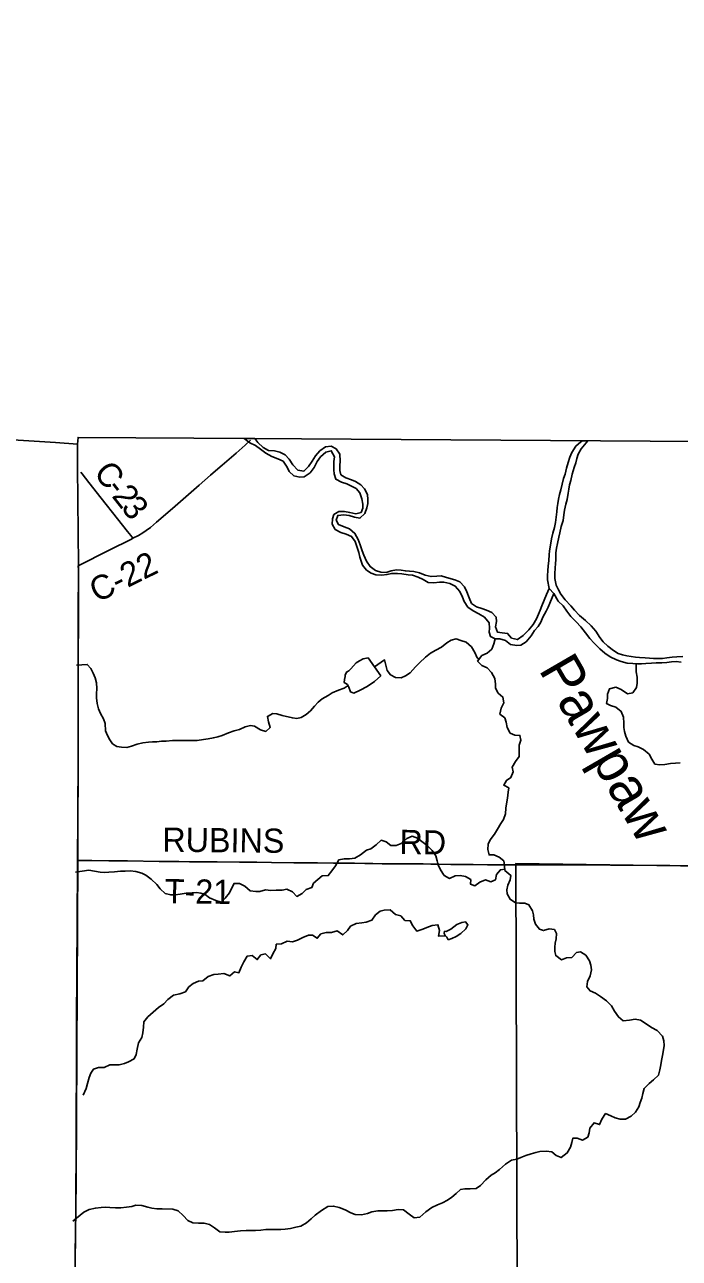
# Model space of a CAD drawing. Extents: x 1584893 to 1934202, y 663575 to 1091909.
# Drawn here: x 1712674 to 1720803, y 969876 to 985196 of the extents above; entities that cross this region are included whole.
import ezdxf

# ---------------------------------------------------------------- set-up
doc = ezdxf.new("R2010")
doc.units = 0
for name, color, linetype in [('GM_X_Adjacent_County', 7, 'Continuous'), ('GM_X_County', 7, 'Continuous'), ('GM_X_County_Road', 7, 'Continuous'), ('GM_X_County_Road_Text', 7, 'Continuous'), ('GM_X_Major_River', 7, 'Continuous'), ('GM_X_Minor_Lake', 7, 'Continuous'), ('GM_X_Minor_River', 7, 'Continuous'), ('GM_X_Minor_River_Text', 7, 'Continuous'), ('GM_X_Section', 7, 'Continuous'), ('GM_X_Township', 7, 'Continuous'), ('GM_X_Township_Road', 7, 'Continuous'), ('GM_X_Township_Road_Text', 7, 'Continuous')]:
    doc.layers.add(name, color=color, linetype=linetype)

msp = doc.modelspace()

# ---------------------------------------------------------------- linework, layer by layer
at = {"layer": 'GM_X_Adjacent_County'}
for points in [[(1761103, 985171), (1756190, 985192), (1746957, 985196), (1745376, 985192), (1745336, 982402), (1745299, 979824), (1745298, 979764), (1745248, 979765), (1739915, 979890), (1736696, 979953), (1734689, 979969), (1729335, 979998), (1724025, 979998), (1721062, 980018), (1715490, 980056), (1713338, 980070), (1713331, 979987), (1713057, 980009), (1710544, 980163)], [(1710544, 980163), (1713057, 980009), (1713331, 979987), (1713329, 979699), (1713341, 978483), (1713332, 974830), (1713314, 970824), (1713260, 966868), (1713199, 964236), (1712992, 956331), (1712951, 951091), (1712954, 951015), (1712947, 948385), (1712975, 946055), (1713220, 938591), (1713269, 937144), (1713292, 936228), (1713295, 936133), (1713390, 932646)]]:
    msp.add_lwpolyline(points, dxfattribs=at)
at = {"layer": 'GM_X_County'}
msp.add_lwpolyline([(1712992, 956331), (1713199, 964236), (1713260, 966868), (1713314, 970824), (1713332, 974830), (1713341, 978483), (1713329, 979699), (1713331, 979987), (1713338, 980070), (1715490, 980056), (1721062, 980018), (1724025, 979998), (1729335, 979998), (1734689, 979969), (1736696, 979953), (1739915, 979890), (1745248, 979765), (1745298, 979764), (1745299, 979824), (1745336, 982402), (1745376, 985192), (1746957, 985196), (1756190, 985192), (1761103, 985171)], dxfattribs=at)
at = {"layer": 'GM_X_County_Road'}
for points in [[(1714982, 979601), (1715014, 979630), (1715126, 979726), (1715299, 979876), (1715410, 979974), (1715477, 980036)], [(1714019, 978818), (1713991, 978852), (1713949, 978903), (1713828, 979060), (1713624, 979318), (1713471, 979512), (1713388, 979619), (1713371, 979640)], [(1714019, 978818), (1714087, 978854), (1714143, 978887), (1714184, 978914), (1714236, 978953), (1714312, 979016), (1714510, 979187), (1714842, 979479), (1714982, 979601)], [(1713339, 978477), (1713722, 978669), (1714001, 978808), (1714019, 978818)], [(1713330, 974818), (1713330, 975002), (1713332, 975166), (1713335, 975478), (1713337, 975724), (1713337, 975938), (1713339, 976118), (1713339, 976364), (1713339, 976644), (1713340, 976857), (1713339, 976971), (1713339, 977119), (1713338, 977283), (1713337, 977464), (1713338, 977595), (1713340, 978022), (1713341, 978284), (1713342, 978383), (1713341, 978434), (1713340, 978469), (1713339, 978477)], [(1713299, 969784), (1713304, 970210), (1713309, 970456), (1713311, 970719), (1713314, 971145), (1713314, 971277), (1713313, 971474), (1713314, 971703), (1713316, 972163), (1713317, 972393), (1713318, 972737), (1713318, 972967), (1713320, 973279), (1713322, 973558), (1713325, 973919), (1713327, 974165), (1713329, 974657), (1713330, 974818)]]:
    msp.add_lwpolyline(points, dxfattribs=at)
at = {"layer": 'GM_X_Major_River'}
for points in [[(1719603, 980030), (1719582, 980015), (1719517, 979962), (1719467, 979881), (1719444, 979825), (1719425, 979760), (1719404, 979688), (1719384, 979616), (1719365, 979562), (1719348, 979490), (1719330, 979421), (1719317, 979363), (1719304, 979303), (1719293, 979251), (1719286, 979199), (1719281, 979145), (1719274, 979081), (1719264, 979015), (1719255, 978951), (1719234, 978881), (1719216, 978809), (1719203, 978731), (1719193, 978664), (1719188, 978612), (1719181, 978541), (1719176, 978471), (1719171, 978419), (1719165, 978353), (1719167, 978303), (1719185, 978195)], [(1720845, 977350), (1720773, 977347), (1720713, 977342), (1720650, 977333), (1720596, 977326), (1720532, 977324), (1720482, 977323), (1720432, 977328), (1720379, 977333), (1720309, 977338), (1720259, 977343), (1720207, 977348), (1720151, 977359), (1720099, 977370), (1720044, 977389), (1719984, 977424), (1719917, 977478), (1719858, 977533), (1719817, 977584), (1719766, 977663), (1719709, 977730), (1719640, 977795), (1719563, 977861), (1719502, 977926), (1719457, 977977), (1719386, 978055), (1719334, 978124), (1719301, 978178), (1719276, 978237), (1719259, 978320), (1719258, 978376), (1719262, 978450), (1719265, 978500), (1719268, 978556), (1719271, 978636), (1719280, 978694), (1719291, 978754), (1719307, 978830), (1719318, 978884), (1719338, 978965), (1719359, 979037), (1719371, 979111), (1719378, 979165), (1719395, 979243), (1719410, 979301), (1719422, 979377), (1719431, 979429), (1719440, 979483), (1719455, 979534), (1719474, 979612), (1719498, 979698), (1719517, 979756), (1719532, 979808), (1719547, 979861), (1719583, 979929), (1719668, 980030)], [(1719668, 980030), (1719603, 980030)], [(1719185, 978195), (1719243, 978133)], [(1719243, 978133), (1719300, 978038), (1719359, 977977), (1719406, 977912), (1719455, 977845), (1719522, 977782), (1719581, 977718), (1719637, 977643), (1719694, 977572), (1719745, 977517), (1719816, 977447), (1719879, 977392), (1719946, 977345), (1720022, 977309), (1720082, 977286), (1720154, 977269), (1720224, 977261), (1720282, 977258), (1720332, 977257), (1720386, 977264), (1720456, 977269), (1720517, 977270), (1720585, 977273), (1720649, 977277), (1720707, 977284), (1720764, 977287), (1720828, 977280)]]:
    msp.add_lwpolyline(points, dxfattribs=at)
at = {"layer": 'GM_X_Minor_Lake'}
for points in [[(1716940, 977333), (1716879, 977320), (1716833, 977295), (1716790, 977272), (1716759, 977232), (1716724, 977197), (1716698, 977171), (1716670, 977156), (1716655, 977120), (1716652, 977100), (1716646, 977064), (1716643, 977026), (1716681, 977003), (1716700, 976971), (1716719, 976912), (1716761, 976895), (1716838, 976930), (1716925, 976978), (1717018, 977039), (1717098, 977111)], [(1717098, 977111), (1716940, 977333)], [(1717934, 973831), (1717978, 973848), (1718031, 973874), (1718092, 973910), (1718151, 973967), (1718178, 974019), (1718147, 974056), (1718102, 974047), (1718040, 974020), (1717964, 973965), (1717908, 973936), (1717886, 973938)], [(1717886, 973938), (1717884, 973908), (1717897, 973885), (1717917, 973866), (1717934, 973831)]]:
    msp.add_lwpolyline(points, dxfattribs=at)
at = {"layer": 'GM_X_Minor_River'}
for points in [[(1715401, 980058), (1715470, 980002), (1715540, 979969), (1715603, 979923), (1715669, 979876), (1715744, 979834), (1715818, 979805), (1715883, 979776), (1715932, 979699), (1715957, 979648), (1716018, 979595), (1716092, 979575), (1716146, 979580), (1716219, 979629), (1716269, 979698), (1716306, 979770), (1716348, 979831), (1716415, 979888), (1716481, 979905), (1716522, 979830), (1716515, 979772), (1716513, 979668), (1716518, 979618), (1716539, 979551), (1716608, 979516), (1716674, 979492), (1716726, 979471), (1716789, 979436), (1716834, 979381), (1716861, 979308), (1716872, 979240), (1716875, 979190), (1716852, 979138), (1716785, 979123), (1716711, 979137), (1716645, 979150), (1716575, 979149), (1716512, 979113), (1716495, 979059), (1716494, 978993), (1716529, 978928), (1716600, 978888), (1716668, 978871), (1716734, 978842), (1716777, 978779), (1716803, 978702), (1716822, 978642), (1716837, 978585), (1716852, 978533), (1716871, 978483), (1716920, 978421), (1716976, 978384), (1717034, 978363), (1717104, 978360), (1717174, 978369), (1717230, 978380), (1717303, 978380), (1717357, 978375), (1717435, 978366), (1717489, 978359), (1717561, 978337), (1717624, 978308), (1717684, 978267), (1717754, 978266), (1717826, 978272), (1717878, 978273), (1717954, 978256), (1718020, 978225), (1718077, 978155), (1718111, 978085), (1718130, 978034), (1718175, 977963), (1718245, 977916), (1718314, 977878), (1718383, 977837), (1718442, 977766), (1718445, 977701), (1718444, 977651), (1718457, 977599), (1718517, 977570), (1718575, 977571), (1718643, 977549), (1718708, 977500), (1718786, 977485), (1718836, 977492), (1718901, 977531), (1718963, 977606), (1719006, 977673), (1719049, 977724), (1719082, 977778), (1719109, 977837), (1719149, 977911), (1719176, 977962), (1719195, 978014), (1719243, 978133)], [(1715533, 980058), (1715401, 980058)], [(1719185, 978195), (1719155, 978119), (1719126, 978049), (1719098, 977978), (1719075, 977926), (1719056, 977874), (1719029, 977819), (1718987, 977749), (1718934, 977682), (1718866, 977611), (1718793, 977559), (1718721, 977578), (1718670, 977637), (1718604, 977644), (1718544, 977654), (1718520, 977718), (1718531, 977784), (1718530, 977840), (1718475, 977897), (1718407, 977927), (1718351, 977944), (1718286, 977965), (1718222, 978008), (1718195, 978079), (1718165, 978154), (1718134, 978214), (1718079, 978276), (1718015, 978303), (1717911, 978329), (1717844, 978350), (1717793, 978349), (1717721, 978342), (1717649, 978360), (1717576, 978387), (1717506, 978405), (1717452, 978410), (1717402, 978412), (1717350, 978421), (1717292, 978427), (1717225, 978414), (1717162, 978391), (1717096, 978396), (1717031, 978419), (1716963, 978467), (1716919, 978534), (1716884, 978607), (1716863, 978661), (1716840, 978738), (1716815, 978804), (1716775, 978879), (1716708, 978937), (1716640, 978962), (1716570, 978989), (1716541, 979042), (1716562, 979102), (1716637, 979110), (1716703, 979099), (1716770, 979080), (1716836, 979066), (1716896, 979125), (1716921, 979195), (1716934, 979249), (1716937, 979301), (1716930, 979363), (1716894, 979430), (1716848, 979481), (1716783, 979522), (1716731, 979543), (1716663, 979567), (1716602, 979606), (1716587, 979658), (1716588, 979722), (1716591, 979774), (1716587, 979863), (1716542, 979928), (1716478, 979961), (1716410, 979952), (1716339, 979903), (1716284, 979842), (1716244, 979775), (1716199, 979708), (1716142, 979651), (1716066, 979664), (1716005, 979729), (1715960, 979802), (1715907, 979855), (1715843, 979889), (1715775, 979902), (1715703, 979909), (1715634, 979945), (1715571, 980006), (1715533, 980058)], [(1719243, 978133), (1719185, 978195)], [(1718317, 977317), (1718294, 977334), (1718265, 977400), (1718224, 977469), (1718157, 977529), (1718089, 977550), (1718033, 977569), (1717969, 977554), (1717916, 977521), (1717849, 977466), (1717780, 977427), (1717715, 977390), (1717652, 977342), (1717578, 977273), (1717527, 977220), (1717460, 977149), (1717405, 977108), (1717350, 977085), (1717280, 977090), (1717216, 977123), (1717177, 977174), (1717143, 977307), (1717020, 977221)], [(1718517, 977570), (1718501, 977506), (1718474, 977442), (1718419, 977391), (1718352, 977363), (1718299, 977293), (1718350, 977238), (1718416, 977211), (1718471, 977152), (1718511, 977075), (1718522, 977005), (1718519, 976955), (1718554, 976896), (1718613, 976845), (1718624, 976776), (1718592, 976707), (1718573, 976635), (1718638, 976588), (1718653, 976533), (1718666, 976467), (1718703, 976398), (1718761, 976375), (1718823, 976370), (1718834, 976309), (1718816, 976250), (1718814, 976107), (1718770, 976048), (1718727, 975975), (1718742, 975916), (1718712, 975847), (1718656, 975810), (1718624, 975752), (1718686, 975717), (1718677, 975665), (1718669, 975591), (1718658, 975519), (1718651, 975467), (1718644, 975397), (1718622, 975325), (1718587, 975274), (1718544, 975207), (1718508, 975143), (1718455, 975072), (1718428, 975018), (1718427, 974954), (1718441, 974886), (1718501, 974887), (1718565, 974859), (1718626, 974812), (1718633, 974752), (1718638, 974694), (1718711, 974632), (1718704, 974578), (1718673, 974511), (1718660, 974451), (1718667, 974401), (1718703, 974336), (1718767, 974289), (1718817, 974288), (1718883, 974288), (1718935, 974267), (1718980, 974192), (1718991, 974140), (1718998, 974088), (1719016, 974025), (1719065, 973962), (1719117, 973947), (1719186, 973966), (1719252, 973961), (1719279, 973910), (1719272, 973844), (1719261, 973792), (1719258, 973740), (1719259, 973688), (1719268, 973636), (1719339, 973583), (1719402, 973607), (1719468, 973612), (1719527, 973675), (1719578, 973684), (1719643, 973639), (1719688, 973572), (1719705, 973516), (1719714, 973457), (1719698, 973383), (1719663, 973316), (1719655, 973248), (1719695, 973197), (1719764, 973170), (1719826, 973129), (1719897, 973075), (1719960, 973010), (1719997, 972945), (1720047, 972874), (1720107, 972827), (1720183, 972835), (1720255, 972846), (1720323, 972833), (1720393, 972789), (1720458, 972742), (1720529, 972705)], [(1716689, 976989), (1716640, 976958), (1716571, 976933), (1716494, 976898), (1716441, 976865), (1716370, 976824), (1716319, 976783), (1716272, 976732), (1716223, 976675), (1716170, 976630), (1716109, 976593), (1716055, 976580), (1715999, 976587), (1715873, 976617), (1715807, 976637), (1715757, 976640), (1715688, 976605), (1715701, 976538), (1715724, 976470), (1715667, 976419), (1715603, 976440), (1715529, 976483), (1715477, 976492), (1715413, 976476), (1715340, 976445), (1715276, 976428), (1715205, 976401), (1715128, 976369), (1715074, 976352), (1715017, 976341), (1714953, 976328), (1714894, 976319), (1714814, 976308), (1714764, 976305), (1714684, 976307), (1714615, 976306), (1714563, 976307), (1714511, 976306), (1714433, 976300), (1714371, 976297), (1714316, 976292), (1714262, 976289), (1714210, 976286), (1714142, 976277), (1714071, 976260), (1714002, 976235), (1713942, 976219), (1713878, 976222), (1713820, 976231), (1713766, 976266), (1713733, 976317), (1713702, 976367), (1713679, 976428), (1713673, 976516), (1713652, 976575), (1713617, 976641), (1713592, 976698), (1713573, 976765), (1713565, 976837), (1713566, 976887), (1713569, 976953), (1713566, 977021), (1713549, 977086), (1713526, 977144), (1713497, 977201), (1713450, 977252), (1713318, 977243)], [(1720266, 977259), (1720267, 977230), (1720268, 977160), (1720279, 977092), (1720281, 977020), (1720270, 976966), (1720225, 976899), (1720160, 976888), (1720083, 976939), (1720015, 976967), (1719937, 976950), (1719910, 976884), (1719913, 976828), (1719897, 976768), (1719949, 976743), (1720013, 976720), (1720082, 976667), (1720111, 976598), (1720113, 976522), (1720114, 976468), (1720123, 976417), (1720140, 976361), (1720173, 976288), (1720238, 976245), (1720292, 976230), (1720360, 976193), (1720429, 976137), (1720460, 976074), (1720501, 976014), (1720561, 976006), (1720623, 976009), (1720695, 976022), (1720754, 976027), (1720812, 976030)], [(1718637, 974707), (1718582, 974701), (1718533, 974644), (1718520, 974578), (1718461, 974551), (1718395, 974578), (1718328, 974547), (1718263, 974502), (1718210, 974523), (1718215, 974579), (1718147, 974617), (1718083, 974630), (1718019, 974627), (1717950, 974594), (1717885, 974632), (1717836, 974699), (1717807, 974763), (1717798, 974814), (1717781, 974874), (1717736, 974939), (1717671, 975004), (1717606, 975054), (1717553, 975093), (1717485, 975120), (1717418, 975091), (1717351, 975027), (1717288, 975002), (1717220, 975001), (1717163, 975050), (1717101, 975069), (1717040, 975010), (1716971, 974961), (1716920, 974944), (1716843, 974888), (1716774, 974847), (1716707, 974838), (1716643, 974837), (1716575, 974823), (1716535, 974751), (1716488, 974690), (1716443, 974629), (1716368, 974628), (1716313, 974579), (1716260, 974534), (1716241, 974480), (1716171, 974457), (1716120, 974408), (1716053, 974371), (1715998, 974429), (1715930, 974462), (1715870, 974449), (1715799, 974448), (1715731, 974444), (1715665, 974451), (1715594, 974432), (1715544, 974431), (1715476, 974440), (1715409, 974496), (1715342, 974533), (1715275, 974532), (1715244, 974467), (1715217, 974415), (1715164, 974350), (1715115, 974299), (1715047, 974320), (1714969, 974354), (1714916, 974395), (1714862, 974412), (1714806, 974419), (1714754, 974416), (1714679, 974409), (1714605, 974397), (1714541, 974392), (1714488, 974389), (1714419, 974406), (1714356, 974463), (1714316, 974518), (1714244, 974586), (1714180, 974633), (1714129, 974660), (1714053, 974681), (1713983, 974687), (1713921, 974684), (1713864, 974683), (1713788, 974676), (1713720, 974670), (1713667, 974669), (1713611, 974672), (1713541, 974685), (1713469, 974696), (1713303, 974670)], [(1713400, 971902), (1713438, 971986), (1713453, 972046), (1713474, 972121), (1713495, 972175), (1713528, 972226), (1713589, 972245), (1713661, 972248), (1713730, 972281), (1713846, 972279), (1713915, 972295), (1713965, 972315), (1714032, 972353), (1714057, 972407), (1714069, 972473), (1714086, 972551), (1714128, 972620), (1714143, 972676), (1714148, 972746), (1714153, 972812), (1714205, 972875), (1714268, 972934), (1714337, 972991), (1714400, 973036), (1714450, 973089), (1714523, 973144), (1714599, 973160), (1714670, 973187), (1714711, 973246), (1714768, 973291), (1714831, 973320), (1714885, 973323), (1714952, 973376), (1715023, 973399), (1715075, 973406), (1715148, 973415), (1715221, 973383), (1715278, 973434), (1715334, 973423), (1715364, 973491), (1715395, 973558), (1715437, 973630), (1715499, 973638), (1715562, 973587), (1715607, 973644), (1715664, 973657), (1715727, 973596), (1715754, 973658), (1715794, 973725), (1715797, 973777), (1715865, 973782), (1715934, 973813), (1715998, 973805), (1716060, 973826), (1716127, 973859), (1716198, 973888), (1716248, 973891), (1716307, 973852), (1716353, 973907), (1716417, 973922), (1716485, 973923), (1716554, 973943), (1716623, 973892), (1716684, 973947), (1716721, 974002), (1716790, 974033), (1716859, 974042), (1716913, 974051), (1716986, 974075), (1717031, 974141), (1717088, 974186), (1717140, 974199), (1717213, 974203), (1717280, 974148), (1717344, 974129), (1717395, 974072), (1717461, 974069), (1717496, 974004), (1717545, 973939), (1717617, 973963), (1717668, 973983), (1717733, 974011), (1717805, 974018), (1717824, 973946), (1717812, 973878), (1717901, 973881)], [(1720529, 972705), (1720596, 972635), (1720613, 972579), (1720616, 972521), (1720607, 972465), (1720594, 972397), (1720581, 972333), (1720574, 972281), (1720562, 972217), (1720543, 972151), (1720484, 972094), (1720427, 972049), (1720365, 971986), (1720350, 971922), (1720337, 971867), (1720318, 971813), (1720299, 971757), (1720261, 971690), (1720204, 971641), (1720137, 971606), (1720069, 971603), (1720005, 971620), (1719952, 971645), (1719888, 971673), (1719840, 971603), (1719813, 971538), (1719745, 971559), (1719694, 971494), (1719683, 971434), (1719666, 971382), (1719603, 971345), (1719533, 971369), (1719483, 971370), (1719470, 971316), (1719451, 971258), (1719411, 971185), (1719336, 971128), (1719274, 971155), (1719221, 971198), (1719149, 971208), (1719073, 971203), (1719020, 971190), (1718964, 971173), (1718897, 971152), (1718836, 971127), (1718784, 971106), (1718720, 971095), (1718644, 971045), (1718569, 970980), (1718516, 970939), (1718465, 970908), (1718402, 970853), (1718334, 970780), (1718282, 970743), (1718207, 970740), (1718141, 970740), (1718087, 970731), (1718032, 970681), (1717977, 970634), (1717926, 970597), (1717863, 970566), (1717802, 970541), (1717730, 970509), (1717654, 970454), (1717583, 970389), (1717512, 970379), (1717449, 970426), (1717380, 970479), (1717310, 970481), (1717243, 970470), (1717177, 970465), (1717125, 970468), (1717059, 970465), (1716984, 970455), (1716930, 970434), (1716855, 970415), (1716779, 970422), (1716725, 970443), (1716654, 970477), (1716578, 970508), (1716510, 970526), (1716440, 970521), (1716359, 970472), (1716282, 970412), (1716231, 970367), (1716175, 970317), (1716102, 970277), (1716042, 970264), (1715976, 970247), (1715909, 970238), (1715855, 970235), (1715783, 970235), (1715731, 970236), (1715668, 970235), (1715606, 970228), (1715542, 970221), (1715423, 970223), (1715355, 970219), (1715279, 970208), (1715215, 970203), (1715164, 970202)], [(1715164, 970202), (1715098, 970205), (1715031, 970257), (1714970, 970296), (1714902, 970311), (1714832, 970315), (1714763, 970316), (1714700, 970347), (1714643, 970410), (1714582, 970466), (1714512, 970487), (1714382, 970489), (1714315, 970493), (1714255, 970500), (1714202, 970511), (1714128, 970532), (1714054, 970536), (1714003, 970522), (1713937, 970510), (1713866, 970505), (1713802, 970502), (1713732, 970507), (1713678, 970510), (1713624, 970509), (1713553, 970501), (1713475, 970484), (1713410, 970451), (1713270, 970336)]]:
    msp.add_lwpolyline(points, dxfattribs=at)
at = {"layer": 'GM_X_Section'}
msp.add_lwpolyline([(1724026, 974703), (1724017, 969405), (1718789, 969445), (1718772, 974778)], close=True, dxfattribs=at)
at = {"layer": 'GM_X_Township'}
msp.add_lwpolyline([(1734541, 964054), (1729276, 964083), (1726614, 964086), (1724007, 964119), (1719932, 964141), (1718730, 964151), (1713199, 964236), (1713260, 966868), (1713314, 970824), (1713332, 974830), (1713341, 978483), (1713329, 979699), (1713331, 979987), (1713338, 980070), (1715490, 980056), (1721062, 980018), (1724025, 979998), (1729335, 979998), (1734689, 979969)], dxfattribs=at)
at = {"layer": 'GM_X_Township_Road'}
for points in [[(1713330, 974818), (1713507, 974817), (1713720, 974814), (1713950, 974811), (1714343, 974806), (1714589, 974804), (1714720, 974802), (1715065, 974799), (1715343, 974794), (1715383, 974794)], [(1715383, 974794), (1715556, 974794), (1715737, 974791), (1716015, 974789), (1716130, 974789), (1716310, 974787), (1716507, 974785), (1716655, 974782), (1716769, 974782), (1716900, 974781), (1716999, 974780), (1717113, 974777), (1717212, 974776), (1717343, 974775), (1717621, 974775), (1717719, 974773), (1717818, 974771), (1717965, 974768), (1718080, 974767), (1718118, 974767), (1718195, 974766), (1718244, 974766), (1718423, 974764), (1718489, 974762), (1718587, 974761), (1718735, 974762), (1718898, 974763), (1719013, 974763), (1719292, 974762), (1719390, 974762), (1719505, 974762), (1719718, 974761), (1719947, 974760), (1720029, 974760), (1720193, 974758), (1720685, 974754), (1720915, 974752)]]:
    msp.add_lwpolyline(points, dxfattribs=at)

# ---------------------------------------------------------------- texts
at = {"layer": 'GM_X_County_Road_Text'}
for s, rotation, p in [('C', 308.2438, (1713520, 979628)), ('-', 308.244, (1713672, 979436)), ('2', 308.2471, (1713747, 979340)), ('3', 308.2546, (1713861, 979196)), ('C-22', 26.2591, (1713573, 978014))]:
    msp.add_text(s, height=300, rotation=rotation, dxfattribs=at).set_placement(p)
at = {"layer": 'GM_X_Minor_River_Text'}
msp.add_text('Pawpaw', height=500.2, rotation=300.1022, dxfattribs=at).set_placement((1719050, 977187))
at = {"layer": 'GM_X_Township_Road_Text'}
for s, rotation, p in [('RUBINS', 359.442, (1714382, 974926)), ('RD', 359.0266, (1717326, 974899)), ('T-21', 359.2893, (1714412, 974287))]:
    msp.add_text(s, height=300, rotation=rotation, dxfattribs=at).set_placement(p)

doc.saveas('drawing.dxf')
